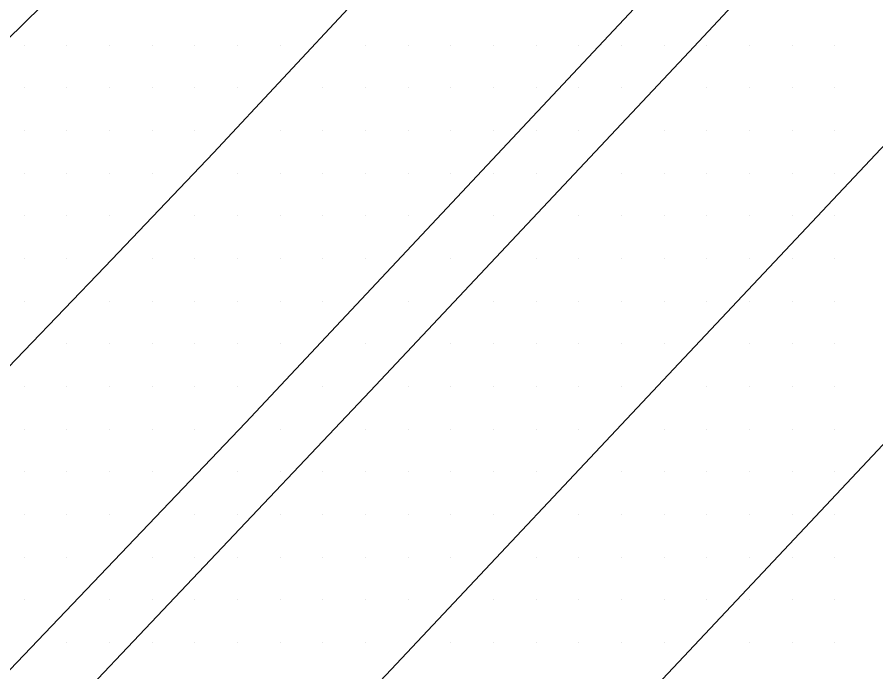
# Model space of a CAD drawing. Extents: x 1762120 to 1766775, y 709485 to 712965.
# Drawn here: x 1766058.3 to 1766108.6, y 709884.5 to 709922.9 of the extents above; entities that cross this region are included whole.
import ezdxf

# ---------------------------------------------------------------- set-up
doc = ezdxf.new("R2010")
doc.units = 0
for name, color, linetype in [('Exist DTM Scan Elevation Point', 7, 'Continuous'), ('Exist Roads EOP', 7, 'Continuous'), ('Exist Roads EOT', 7, 'Continuous')]:
    doc.layers.add(name, color=color, linetype=linetype)

msp = doc.modelspace()

# ---------------------------------------------------------------- linework, layer by layer
at = {"layer": 'Exist DTM Scan Elevation Point'}
for p, q in [((1766058.75, 709921.25), (1766058.75, 709921.25)), ((1766061.25, 709921.25), (1766061.25, 709921.25)), ((1766063.75, 709921.25), (1766063.75, 709921.25)), ((1766066.25, 709921.25), (1766066.25, 709921.25)), ((1766068.75, 709921.25), (1766068.75, 709921.25)), ((1766071.25, 709921.25), (1766071.25, 709921.25)), ((1766073.75, 709921.25), (1766073.75, 709921.25)), ((1766078.75, 709921.25), (1766078.75, 709921.25)), ((1766081.25, 709921.25), (1766081.25, 709921.25)), ((1766083.75, 709921.25), (1766083.75, 709921.25)), ((1766086.25, 709921.25), (1766086.25, 709921.25)), ((1766088.75, 709921.25), (1766088.75, 709921.25)), ((1766091.25, 709921.25), (1766091.25, 709921.25)), ((1766093.75, 709921.25), (1766093.75, 709921.25)), ((1766096.25, 709921.25), (1766096.25, 709921.25)), ((1766098.75, 709921.25), (1766098.75, 709921.25)), ((1766101.25, 709921.25), (1766101.25, 709921.25)), ((1766103.75, 709921.25), (1766103.75, 709921.25)), ((1766106.25, 709921.25), (1766106.25, 709921.25)), ((1766058.75, 709918.75), (1766058.75, 709918.75)), ((1766061.25, 709918.75), (1766061.25, 709918.75)), ((1766063.75, 709918.75), (1766063.75, 709918.75)), ((1766066.25, 709918.75), (1766066.25, 709918.75)), ((1766068.75, 709918.75), (1766068.75, 709918.75)), ((1766071.25, 709918.75), (1766071.25, 709918.75)), ((1766076.25, 709918.75), (1766076.25, 709918.75)), ((1766078.75, 709918.75), (1766078.75, 709918.75)), ((1766081.25, 709918.75), (1766081.25, 709918.75)), ((1766083.75, 709918.75), (1766083.75, 709918.75)), ((1766086.25, 709918.75), (1766086.25, 709918.75)), ((1766088.75, 709918.75), (1766088.75, 709918.75)), ((1766091.25, 709918.75), (1766091.25, 709918.75)), ((1766093.75, 709918.75), (1766093.75, 709918.75)), ((1766098.75, 709918.75), (1766098.75, 709918.75)), ((1766101.25, 709918.75), (1766101.25, 709918.75)), ((1766103.75, 709918.75), (1766103.75, 709918.75)), ((1766106.25, 709918.75), (1766106.25, 709918.75)), ((1766058.75, 709916.25), (1766058.75, 709916.25)), ((1766061.25, 709916.25), (1766061.25, 709916.25)), ((1766063.75, 709916.25), (1766063.75, 709916.25)), ((1766066.25, 709916.25), (1766066.25, 709916.25)), ((1766068.75, 709916.25), (1766068.75, 709916.25)), ((1766073.75, 709916.25), (1766073.75, 709916.25)), ((1766076.25, 709916.25), (1766076.25, 709916.25)), ((1766078.75, 709916.25), (1766078.75, 709916.25)), ((1766081.25, 709916.25), (1766081.25, 709916.25)), ((1766083.75, 709916.25), (1766083.75, 709916.25)), ((1766086.25, 709916.25), (1766086.25, 709916.25)), ((1766088.75, 709916.25), (1766088.75, 709916.25)), ((1766091.25, 709916.25), (1766091.25, 709916.25)), ((1766096.25, 709916.25), (1766096.25, 709916.25)), ((1766098.75, 709916.25), (1766098.75, 709916.25)), ((1766101.25, 709916.25), (1766101.25, 709916.25)), ((1766103.75, 709916.25), (1766103.75, 709916.25)), ((1766106.25, 709916.25), (1766106.25, 709916.25)), ((1766058.75, 709913.75), (1766058.75, 709913.75)), ((1766061.25, 709913.75), (1766061.25, 709913.75)), ((1766063.75, 709913.75), (1766063.75, 709913.75)), ((1766066.25, 709913.75), (1766066.25, 709913.75)), ((1766071.25, 709913.75), (1766071.25, 709913.75)), ((1766073.75, 709913.75), (1766073.75, 709913.75)), ((1766076.25, 709913.75), (1766076.25, 709913.75)), ((1766078.75, 709913.75), (1766078.75, 709913.75)), ((1766081.25, 709913.75), (1766081.25, 709913.75)), ((1766083.75, 709913.75), (1766083.75, 709913.75)), ((1766086.25, 709913.75), (1766086.25, 709913.75)), ((1766088.75, 709913.75), (1766088.75, 709913.75)), ((1766093.75, 709913.75), (1766093.75, 709913.75)), ((1766096.25, 709913.75), (1766096.25, 709913.75)), ((1766098.75, 709913.75), (1766098.75, 709913.75)), ((1766101.25, 709913.75), (1766101.25, 709913.75)), ((1766103.75, 709913.75), (1766103.75, 709913.75)), ((1766106.25, 709913.75), (1766106.25, 709913.75)), ((1766058.75, 709911.25), (1766058.75, 709911.25)), ((1766061.25, 709911.25), (1766061.25, 709911.25)), ((1766063.75, 709911.25), (1766063.75, 709911.25)), ((1766068.75, 709911.25), (1766068.75, 709911.25)), ((1766071.25, 709911.25), (1766071.25, 709911.25)), ((1766073.75, 709911.25), (1766073.75, 709911.25)), ((1766076.25, 709911.25), (1766076.25, 709911.25)), ((1766078.75, 709911.25), (1766078.75, 709911.25)), ((1766081.25, 709911.25), (1766081.25, 709911.25)), ((1766086.25, 709911.25), (1766086.25, 709911.25)), ((1766091.25, 709911.25), (1766091.25, 709911.25)), ((1766093.75, 709911.25), (1766093.75, 709911.25)), ((1766096.25, 709911.25), (1766096.25, 709911.25)), ((1766098.75, 709911.25), (1766098.75, 709911.25)), ((1766101.25, 709911.25), (1766101.25, 709911.25)), ((1766103.75, 709911.25), (1766103.75, 709911.25)), ((1766106.25, 709911.25), (1766106.25, 709911.25)), ((1766058.75, 709908.75), (1766058.75, 709908.75)), ((1766061.25, 709908.75), (1766061.25, 709908.75)), ((1766066.25, 709908.75), (1766066.25, 709908.75)), ((1766068.75, 709908.75), (1766068.75, 709908.75)), ((1766071.25, 709908.75), (1766071.25, 709908.75)), ((1766073.75, 709908.75), (1766073.75, 709908.75)), ((1766076.25, 709908.75), (1766076.25, 709908.75)), ((1766078.75, 709908.75), (1766078.75, 709908.75)), ((1766083.75, 709908.75), (1766083.75, 709908.75)), ((1766088.75, 709908.75), (1766088.75, 709908.75)), ((1766091.25, 709908.75), (1766091.25, 709908.75)), ((1766093.75, 709908.75), (1766093.75, 709908.75)), ((1766096.25, 709908.75), (1766096.25, 709908.75)), ((1766098.75, 709908.75), (1766098.75, 709908.75)), ((1766101.25, 709908.75), (1766101.25, 709908.75)), ((1766103.75, 709908.75), (1766103.75, 709908.75)), ((1766106.25, 709908.75), (1766106.25, 709908.75)), ((1766058.75, 709906.25), (1766058.75, 709906.25)), ((1766063.75, 709906.25), (1766063.75, 709906.25)), ((1766066.25, 709906.25), (1766066.25, 709906.25)), ((1766068.75, 709906.25), (1766068.75, 709906.25)), ((1766071.25, 709906.25), (1766071.25, 709906.25)), ((1766073.75, 709906.25), (1766073.75, 709906.25)), ((1766076.25, 709906.25), (1766076.25, 709906.25)), ((1766081.25, 709906.25), (1766081.25, 709906.25)), ((1766086.25, 709906.25), (1766086.25, 709906.25)), ((1766088.75, 709906.25), (1766088.75, 709906.25)), ((1766091.25, 709906.25), (1766091.25, 709906.25)), ((1766093.75, 709906.25), (1766093.75, 709906.25)), ((1766096.25, 709906.25), (1766096.25, 709906.25)), ((1766098.75, 709906.25), (1766098.75, 709906.25)), ((1766101.25, 709906.25), (1766101.25, 709906.25)), ((1766103.75, 709906.25), (1766103.75, 709906.25)), ((1766106.25, 709906.25), (1766106.25, 709906.25)), ((1766061.25, 709903.75), (1766061.25, 709903.75)), ((1766063.75, 709903.75), (1766063.75, 709903.75)), ((1766066.25, 709903.75), (1766066.25, 709903.75)), ((1766068.75, 709903.75), (1766068.75, 709903.75)), ((1766071.25, 709903.75), (1766071.25, 709903.75)), ((1766073.75, 709903.75), (1766073.75, 709903.75)), ((1766078.75, 709903.75), (1766078.75, 709903.75)), ((1766083.75, 709903.75), (1766083.75, 709903.75)), ((1766086.25, 709903.75), (1766086.25, 709903.75)), ((1766088.75, 709903.75), (1766088.75, 709903.75)), ((1766091.25, 709903.75), (1766091.25, 709903.75)), ((1766093.75, 709903.75), (1766093.75, 709903.75)), ((1766096.25, 709903.75), (1766096.25, 709903.75)), ((1766101.25, 709903.75), (1766101.25, 709903.75)), ((1766103.75, 709903.75), (1766103.75, 709903.75)), ((1766106.25, 709903.75), (1766106.25, 709903.75)), ((1766058.75, 709901.25), (1766058.75, 709901.25)), ((1766061.25, 709901.25), (1766061.25, 709901.25)), ((1766063.75, 709901.25), (1766063.75, 709901.25)), ((1766066.25, 709901.25), (1766066.25, 709901.25)), ((1766068.75, 709901.25), (1766068.75, 709901.25)), ((1766071.25, 709901.25), (1766071.25, 709901.25)), ((1766076.25, 709901.25), (1766076.25, 709901.25)), ((1766081.25, 709901.25), (1766081.25, 709901.25)), ((1766083.75, 709901.25), (1766083.75, 709901.25)), ((1766086.25, 709901.25), (1766086.25, 709901.25)), ((1766088.75, 709901.25), (1766088.75, 709901.25)), ((1766091.25, 709901.25), (1766091.25, 709901.25)), ((1766093.75, 709901.25), (1766093.75, 709901.25)), ((1766098.75, 709901.25), (1766098.75, 709901.25)), ((1766101.25, 709901.25), (1766101.25, 709901.25)), ((1766103.75, 709901.25), (1766103.75, 709901.25)), ((1766106.25, 709901.25), (1766106.25, 709901.25)), ((1766058.75, 709898.75), (1766058.75, 709898.75)), ((1766061.25, 709898.75), (1766061.25, 709898.75)), ((1766063.75, 709898.75), (1766063.75, 709898.75)), ((1766066.25, 709898.75), (1766066.25, 709898.75)), ((1766068.75, 709898.75), (1766068.75, 709898.75)), ((1766073.75, 709898.75), (1766073.75, 709898.75)), ((1766078.75, 709898.75), (1766078.75, 709898.75)), ((1766081.25, 709898.75), (1766081.25, 709898.75)), ((1766083.75, 709898.75), (1766083.75, 709898.75)), ((1766086.25, 709898.75), (1766086.25, 709898.75)), ((1766088.75, 709898.75), (1766088.75, 709898.75)), ((1766091.25, 709898.75), (1766091.25, 709898.75)), ((1766096.25, 709898.75), (1766096.25, 709898.75)), ((1766098.75, 709898.75), (1766098.75, 709898.75)), ((1766101.25, 709898.75), (1766101.25, 709898.75)), ((1766103.75, 709898.75), (1766103.75, 709898.75)), ((1766106.25, 709898.75), (1766106.25, 709898.75)), ((1766058.75, 709896.25), (1766058.75, 709896.25)), ((1766061.25, 709896.25), (1766061.25, 709896.25)), ((1766063.75, 709896.25), (1766063.75, 709896.25)), ((1766066.25, 709896.25), (1766066.25, 709896.25)), ((1766071.25, 709896.25), (1766071.25, 709896.25)), ((1766073.75, 709896.25), (1766073.75, 709896.25)), ((1766076.25, 709896.25), (1766076.25, 709896.25)), ((1766078.75, 709896.25), (1766078.75, 709896.25)), ((1766081.25, 709896.25), (1766081.25, 709896.25)), ((1766083.75, 709896.25), (1766083.75, 709896.25)), ((1766086.25, 709896.25), (1766086.25, 709896.25)), ((1766088.75, 709896.25), (1766088.75, 709896.25)), ((1766093.75, 709896.25), (1766093.75, 709896.25)), ((1766096.25, 709896.25), (1766096.25, 709896.25)), ((1766098.75, 709896.25), (1766098.75, 709896.25)), ((1766101.25, 709896.25), (1766101.25, 709896.25)), ((1766103.75, 709896.25), (1766103.75, 709896.25)), ((1766106.25, 709896.25), (1766106.25, 709896.25)), ((1766058.75, 709893.75), (1766058.75, 709893.75)), ((1766061.25, 709893.75), (1766061.25, 709893.75)), ((1766063.75, 709893.75), (1766063.75, 709893.75)), ((1766068.75, 709893.75), (1766068.75, 709893.75)), ((1766071.25, 709893.75), (1766071.25, 709893.75)), ((1766073.75, 709893.75), (1766073.75, 709893.75)), ((1766076.25, 709893.75), (1766076.25, 709893.75)), ((1766078.75, 709893.75), (1766078.75, 709893.75)), ((1766081.25, 709893.75), (1766081.25, 709893.75)), ((1766083.75, 709893.75), (1766083.75, 709893.75)), ((1766086.25, 709893.75), (1766086.25, 709893.75)), ((1766091.25, 709893.75), (1766091.25, 709893.75)), ((1766093.75, 709893.75), (1766093.75, 709893.75)), ((1766096.25, 709893.75), (1766096.25, 709893.75)), ((1766098.75, 709893.75), (1766098.75, 709893.75)), ((1766101.25, 709893.75), (1766101.25, 709893.75)), ((1766103.75, 709893.75), (1766103.75, 709893.75)), ((1766106.25, 709893.75), (1766106.25, 709893.75)), ((1766058.75, 709891.25), (1766058.75, 709891.25)), ((1766061.25, 709891.25), (1766061.25, 709891.25)), ((1766066.25, 709891.25), (1766066.25, 709891.25)), ((1766068.75, 709891.25), (1766068.75, 709891.25)), ((1766071.25, 709891.25), (1766071.25, 709891.25)), ((1766073.75, 709891.25), (1766073.75, 709891.25)), ((1766076.25, 709891.25), (1766076.25, 709891.25)), ((1766078.75, 709891.25), (1766078.75, 709891.25)), ((1766081.25, 709891.25), (1766081.25, 709891.25)), ((1766083.75, 709891.25), (1766083.75, 709891.25)), ((1766088.75, 709891.25), (1766088.75, 709891.25)), ((1766091.25, 709891.25), (1766091.25, 709891.25)), ((1766093.75, 709891.25), (1766093.75, 709891.25)), ((1766096.25, 709891.25), (1766096.25, 709891.25)), ((1766098.75, 709891.25), (1766098.75, 709891.25)), ((1766101.25, 709891.25), (1766101.25, 709891.25)), ((1766103.75, 709891.25), (1766103.75, 709891.25)), ((1766106.25, 709891.25), (1766106.25, 709891.25)), ((1766058.75, 709888.75), (1766058.75, 709888.75)), ((1766063.75, 709888.75), (1766063.75, 709888.75)), ((1766066.25, 709888.75), (1766066.25, 709888.75)), ((1766068.75, 709888.75), (1766068.75, 709888.75)), ((1766071.25, 709888.75), (1766071.25, 709888.75)), ((1766073.75, 709888.75), (1766073.75, 709888.75)), ((1766076.25, 709888.75), (1766076.25, 709888.75)), ((1766078.75, 709888.75), (1766078.75, 709888.75)), ((1766081.25, 709888.75), (1766081.25, 709888.75)), ((1766086.25, 709888.75), (1766086.25, 709888.75)), ((1766088.75, 709888.75), (1766088.75, 709888.75)), ((1766091.25, 709888.75), (1766091.25, 709888.75)), ((1766093.75, 709888.75), (1766093.75, 709888.75)), ((1766096.25, 709888.75), (1766096.25, 709888.75)), ((1766098.75, 709888.75), (1766098.75, 709888.75)), ((1766101.25, 709888.75), (1766101.25, 709888.75)), ((1766103.75, 709888.75), (1766103.75, 709888.75)), ((1766106.25, 709888.75), (1766106.25, 709888.75)), ((1766061.25, 709886.25), (1766061.25, 709886.25)), ((1766063.75, 709886.25), (1766063.75, 709886.25)), ((1766066.25, 709886.25), (1766066.25, 709886.25)), ((1766068.75, 709886.25), (1766068.75, 709886.25)), ((1766071.25, 709886.25), (1766071.25, 709886.25)), ((1766073.75, 709886.25), (1766073.75, 709886.25)), ((1766076.25, 709886.25), (1766076.25, 709886.25)), ((1766078.75, 709886.25), (1766078.75, 709886.25)), ((1766083.75, 709886.25), (1766083.75, 709886.25)), ((1766086.25, 709886.25), (1766086.25, 709886.25)), ((1766088.75, 709886.25), (1766088.75, 709886.25)), ((1766091.25, 709886.25), (1766091.25, 709886.25)), ((1766093.75, 709886.25), (1766093.75, 709886.25)), ((1766096.25, 709886.25), (1766096.25, 709886.25)), ((1766101.25, 709886.25), (1766101.25, 709886.25)), ((1766103.75, 709886.25), (1766103.75, 709886.25)), ((1766106.25, 709886.25), (1766106.25, 709886.25))]:
    msp.add_line(p, q, dxfattribs=at)
at = {"layer": 'Exist Roads EOP'}
msp.add_lwpolyline([(1766089.315, 709953.874), (1766086.075, 709950.579), (1766075.675, 709939.771), (1766065.305, 709928.947), (1766058.917, 709922.709), (1766048.239, 709912.221), (1766037.255, 709901.998), (1766026.211, 709891.835), (1766015.265, 709881.795), (1766004.275, 709871.591), (1765993.219, 709861.458), (1765982.19, 709851.297), (1765971.169, 709841.129), (1765960.118, 709830.988), (1765949.214, 709820.903), (1765938.132, 709810.793), (1765926.999, 709800.739), (1765915.635, 709790.959), (1765904.412, 709781.204), (1765891.531, 709770.326), (1765886.818, 709767.345), (1765883.166, 709765.731)], dxfattribs=at)
at = {"layer": 'Exist Roads EOT'}
for points in [[(1765841.689, 709692.577), (1765864.596, 709713.332), (1765872.021, 709720.214), (1765893.573, 709740.456), (1765900.275, 709746.855), (1765921.62, 709767.167), (1765928.6, 709773.951), (1765950.637, 709795.032), (1765957.754, 709801.825), (1765979.911, 709823.397), (1765986.543, 709829.934), (1766007.42, 709850.752), (1766014.256, 709857.65), (1766036.063, 709879.705), (1766042.195, 709886.104), (1766063.481, 709908.272), (1766069.837, 709914.951), (1766090.245, 709936.851), (1766096.617, 709943.658)], [(1766108.539, 709938.502), (1766102.816, 709932.322), (1766088.83, 709917.364), (1766071.724, 709899.122), (1766056.291, 709882.974), (1766040.856, 709866.943), (1766023.78, 709849.525), (1766009.915, 709835.567), (1765991.335, 709817.208), (1765977.58, 709803.744), (1765961.905, 709788.506), (1765952.319, 709778.751), (1765946.073, 709771.856), (1765935.352, 709759.32), (1765924.923, 709746.817), (1765917.168, 709737.481), (1765909.184, 709727.883), (1765899.754, 709716.806), (1765894.934, 709710.951), (1765888.013, 709703.395), (1765882.143, 709697.693), (1765876.604, 709692.522), (1765866.088, 709682.994), (1765856.992, 709674.8)], [(1765945.556, 709765.699), (1765952.612, 709773.953), (1765955.483, 709777.028), (1765964.622, 709785.873), (1765972.772, 709793.734), (1765979.239, 709799.923), (1765999.059, 709819.291), (1766010.67, 709830.686), (1766027.923, 709847.897), (1766037.27, 709857.349), (1766045.221, 709865.439), (1766058.899, 709879.716), (1766079.012, 709900.976), (1766097.422, 709920.559), (1766109.866, 709933.891), (1766112.825, 709937.138)], [(1766123.845, 709931.126), (1766118.9, 709925.786), (1766097.425, 709902.932), (1766079.942, 709884.338), (1766064.939, 709868.494), (1766056.017, 709859.299), (1766037.523, 709840.529), (1766030.339, 709833.269), (1766002.69, 709805.766), (1765973.432, 709777.556), (1765948.291, 709753.359), (1765937.339, 709742.763), (1765926.674, 709732.905), (1765915.903, 709722.828), (1765904.398, 709712.176), (1765893.906, 709702.178)], [(1765850.559, 709648.395), (1765862.184, 709658.073), (1765873.34, 709667.574), (1765884.587, 709677.443), (1765895.462, 709687.127), (1765906.48, 709697.308), (1765917.914, 709707.999), (1765928.787, 709718.278), (1765939.568, 709728.478), (1765950.182, 709738.573), (1765961.071, 709749.027), (1765973.922, 709761.359), (1765996.085, 709782.766), (1766011.434, 709797.62), (1766042.417, 709828.065), (1766058.613, 709844.721), (1766084.122, 709871.294), (1766104.793, 709893.308), (1766122.442, 709912.09), (1766134.448, 709925.027)]]:
    msp.add_lwpolyline(points, dxfattribs=at)

doc.saveas('drawing.dxf')
